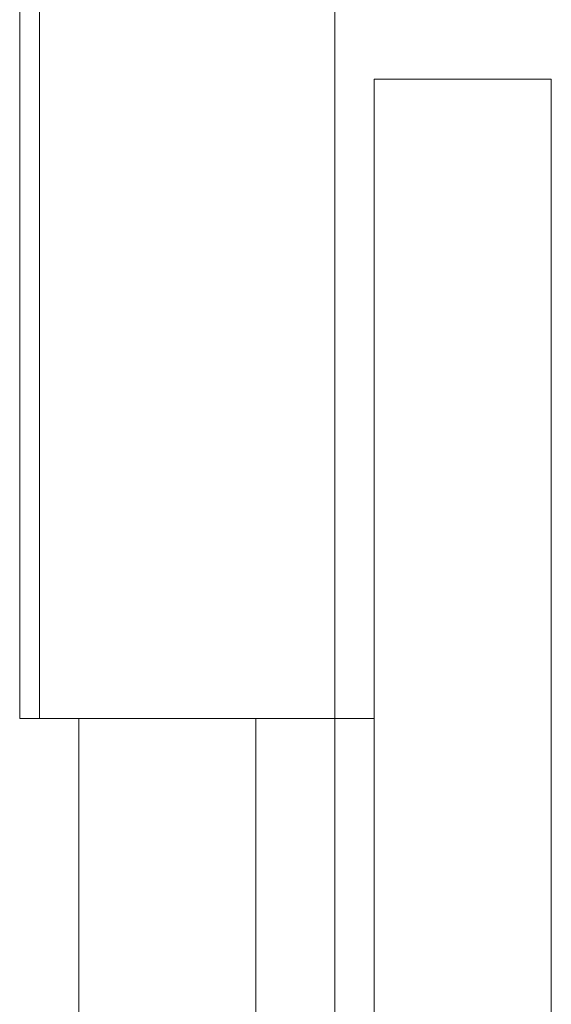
# Model space of a CAD drawing. Header units: millimetres. Extents: x -261 to 187, y -214 to 106.
# Tile 1038 of 1056: x -186.154 to -185.883, y 5.402 to 5.903. Entities that reach past the tile are written whole.
import ezdxf

# ---------------------------------------------------------------- set-up
doc = ezdxf.new("R2010")
doc.units = ezdxf.units.MM
doc.header["$LTSCALE"] = 0.005
doc.header["$MEASUREMENT"] = 0
doc.layers.add('IFC-Elemento construtivo genérico-Contorno', color=9, linetype='Continuous', lineweight=5)
doc.layers.add('IFC-Parede padrão-Contorno', color=9, linetype='Continuous', lineweight=5)

msp = doc.modelspace()

# ---------------------------------------------------------------- linework, layer by layer
at = {"layer": 'IFC-Elemento construtivo genérico-Contorno', "lineweight": 5}
for p, q in [((-185.97318, 5.87305), (-185.88301, 5.87305)), ((-185.97318, 5.54743), (-185.97318, 5.87305)), ((-185.88301, 4.59562), (-185.88301, 5.87305)), ((-186.03329, 4.44533), (-186.03329, 5.54744)), ((-186.03329, 5.54743), (-185.99322, 5.54743)), ((-185.9938, 5.54743), (-185.99293, 5.54743)), ((-185.99322, 5.54743), (-185.97318, 5.54743)), ((-185.99322, 4.44533), (-185.99322, 5.54743)), ((-185.99293, 5.54743), (-185.97318, 5.54743)), ((-185.97318, 5.54298), (-185.97318, 5.54743)), ((-185.97318, 5.39715), (-185.97318, 5.54298))]:
    msp.add_line(p, q, dxfattribs=at)
at = {"layer": 'IFC-Parede padrão-Contorno', "lineweight": 5}
for p, q in [((-186.1435, 5.60528), (-186.1435, 6.10838)), ((-185.99322, 5.60528), (-185.99322, 6.10838)), ((-186.15353, 5.60543), (-186.15353, 6.09836)), ((-185.99322, 5.54743), (-185.99322, 6.09836)), ((-186.15353, 5.54744), (-186.15353, 5.60543)), ((-186.1435, 5.54744), (-186.1435, 5.60543)), ((-185.99322, 5.54743), (-185.99322, 5.60528)), ((-186.15353, 5.54744), (-186.15247, 5.54744)), ((-186.15247, 5.54744), (-186.1435, 5.54744)), ((-186.1435, 5.54744), (-186.12773, 5.54744)), ((-186.12773, 5.54744), (-185.99322, 5.54744)), ((-186.12347, 4.44533), (-186.12347, 5.54744))]:
    msp.add_line(p, q, dxfattribs=at)

doc.saveas('drawing.dxf')
